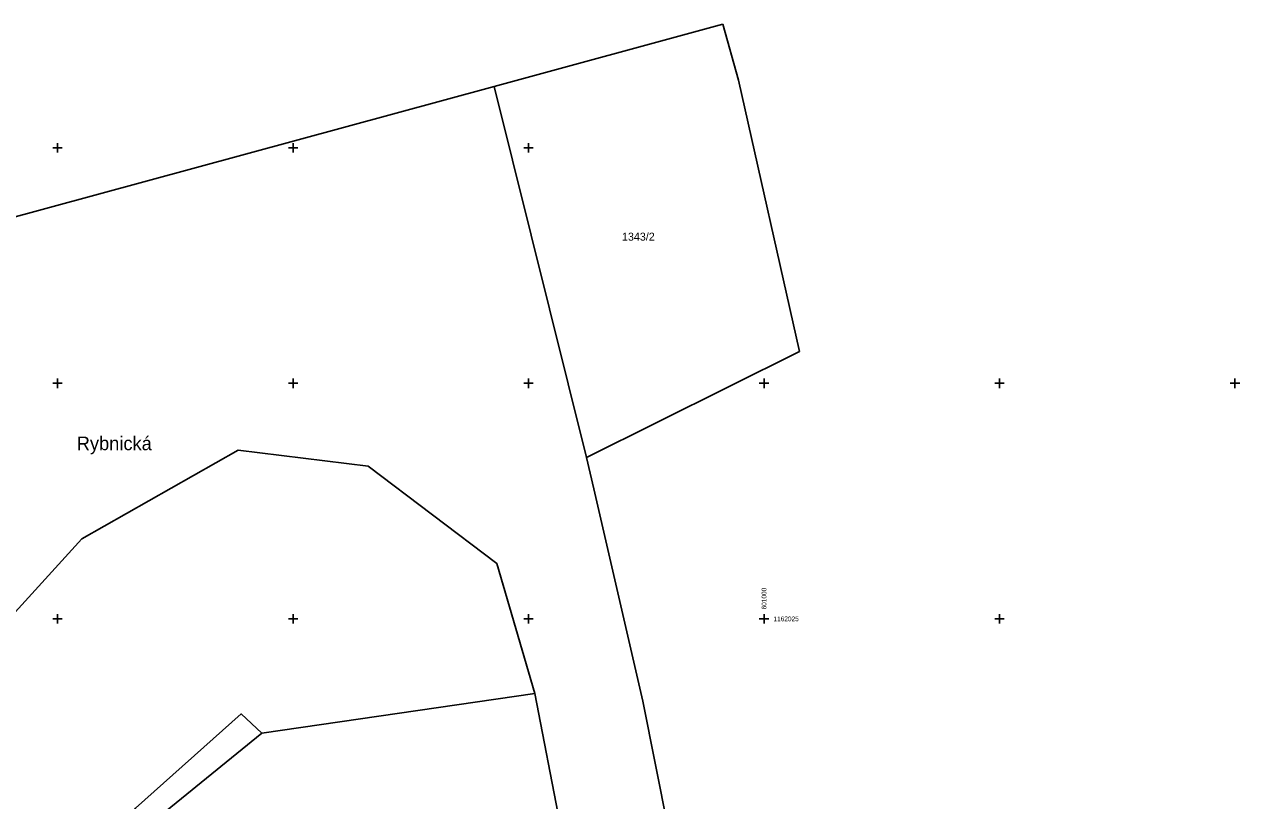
# Model space of a CAD drawing. Extents: x -601602 to -600882, y -1162594 to -1161950.
# Drawn here: x -601078.5 to -600949.5, y -1162044.3 to -1161961.9 of the extents above; entities that cross this region are included whole.
import ezdxf

# ---------------------------------------------------------------- set-up
doc = ezdxf.new("R2010")
doc.units = 0
for name, color, linetype in [('KN_Hranice parcel', 7, 'Continuous'), ('KN_Parcelní čísla', 7, 'Continuous'), ('KN_Pop  PČ popisy', 7, 'Continuous'), ('KN_Vnitřní kresba', 7, 'Continuous'), ('X_SOUR_KRIZKY_SEVER', 7, 'Continuous')]:
    doc.layers.add(name, color=color, linetype=linetype)

msp = doc.modelspace()

# ---------------------------------------------------------------- linework, layer by layer
at = {"layer": 'KN_Hranice parcel'}
for p, q in [((-601004.38, -1161961.9), (-601028.66, -1161968.5)), ((-601002.71, -1161967.82), (-601004.38, -1161961.9)), ((-600996.22, -1161996.64), (-601002.71, -1161967.82)), ((-601028.66, -1161968.5), (-601103.68, -1161988.88)), ((-601018.85, -1162007.88), (-601028.66, -1161968.5)), ((-601018.85, -1162007.88), (-600996.22, -1161996.64)), ((-601018.08, -1162011.19), (-601018.85, -1162007.88)), ((-601012.85, -1162033.72), (-601018.08, -1162011.19)), ((-601006.89, -1162063.9), (-601012.85, -1162033.72))]:
    msp.add_line(p, q, dxfattribs=at)
for points in [[(-601092.94, -1162104.95), (-601092.92, -1162093.89), (-601089.91, -1162086.54), (-601094.67, -1162075.97), (-601088.5, -1162052.51), (-601079.87, -1162024.68), (-601072.42, -1162016.51), (-601055.84, -1162007.08), (-601042.03, -1162008.79), (-601028.36, -1162019.14), (-601024.32, -1162032.92)], [(-601074.92, -1162060.04), (-601066.73, -1162045.1), (-601055.5, -1162035.08), (-601053.32, -1162037.14), (-601024.32, -1162032.92)], [(-601024.32, -1162032.92), (-601021.67, -1162046.66), (-601012.07, -1162069.69), (-601010.2, -1162074.53), (-601006.89, -1162075.78)]]:
    msp.add_lwpolyline(points, dxfattribs=at)
at = {"layer": 'KN_Vnitřní kresba'}
msp.add_line((-601065.06, -1162046.67), (-601053.32, -1162037.14), dxfattribs=at)
at = {"layer": 'X_SOUR_KRIZKY_SEVER'}
for p, q in [((-601075, -1161975.5), (-601075, -1161974.5)), ((-601050, -1161975.5), (-601050, -1161974.5)), ((-601025, -1161975.5), (-601025, -1161974.5)), ((-601075.5, -1161975), (-601074.5, -1161975)), ((-601050.5, -1161975), (-601049.5, -1161975)), ((-601025.5, -1161975), (-601024.5, -1161975)), ((-601075.5, -1162000), (-601074.5, -1162000)), ((-601075, -1162000.5), (-601075, -1161999.5)), ((-601050.5, -1162000), (-601049.5, -1162000)), ((-601050, -1162000.5), (-601050, -1161999.5)), ((-601025.5, -1162000), (-601024.5, -1162000)), ((-601025, -1162000.5), (-601025, -1161999.5)), ((-601000.5, -1162000), (-600999.5, -1162000)), ((-601000, -1162000.5), (-601000, -1161999.5)), ((-600975.5, -1162000), (-600974.5, -1162000)), ((-600975, -1162000.5), (-600975, -1161999.5)), ((-600950.5, -1162000), (-600949.5, -1162000)), ((-600950, -1162000.5), (-600950, -1161999.5)), ((-601075, -1162025.5), (-601075, -1162024.5)), ((-601050, -1162025.5), (-601050, -1162024.5)), ((-601025, -1162025.5), (-601025, -1162024.5)), ((-601000, -1162025.5), (-601000, -1162024.5)), ((-600975, -1162025.5), (-600975, -1162024.5)), ((-601075.5, -1162025), (-601074.5, -1162025)), ((-601050.5, -1162025), (-601049.5, -1162025)), ((-601025.5, -1162025), (-601024.5, -1162025)), ((-601000.5, -1162025), (-600999.5, -1162025)), ((-600975.5, -1162025), (-600974.5, -1162025))]:
    msp.add_line(p, q, dxfattribs=at)

# ---------------------------------------------------------------- texts
at = {"layer": 'KN_Parcelní čísla'}
msp.add_text('1343/2', height=0.85, dxfattribs=at).set_placement((-601015.08, -1161984.86))
at = {"layer": 'KN_Pop  PČ popisy'}
msp.add_text('Rybnická', height=1.45, dxfattribs=at).set_placement((-601072.97, -1162007.1))
at = {"layer": 'X_SOUR_KRIZKY_SEVER'}
msp.add_text('601000', height=0.5, rotation=90, dxfattribs=at).set_placement((-600999.75, -1162024))
msp.add_text('1162025', height=0.5, dxfattribs=at).set_placement((-600999, -1162025.25))

doc.saveas('drawing.dxf')
